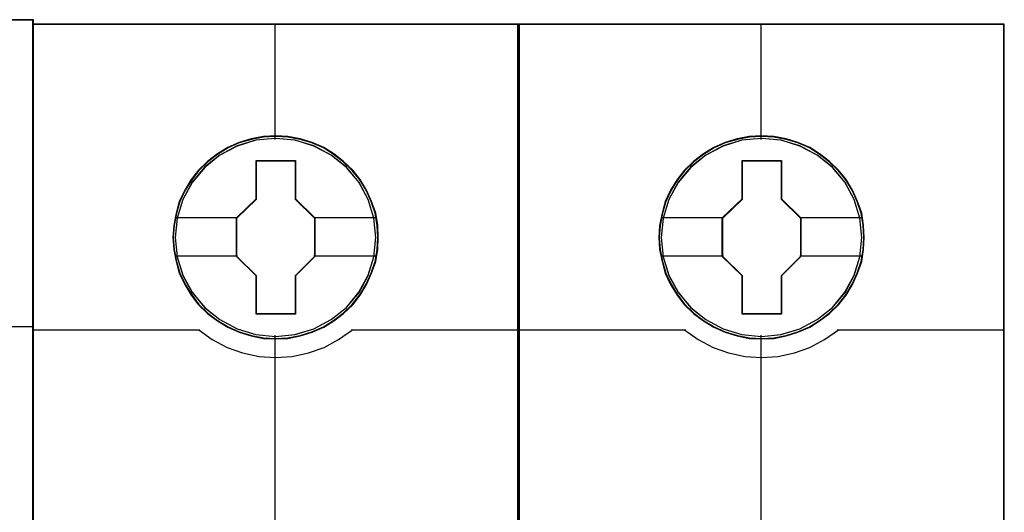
# Model space of a CAD drawing. Header units: millimetres. Extents: x -1290 to 1795, y -4192 to -1311.
# Tile 702 of 1056: x 1452.1 to 1459.39, y -2621.58 to -2617.93. Entities that reach past the tile are written whole.
import ezdxf

# ---------------------------------------------------------------- set-up
doc = ezdxf.new("R2010")
doc.units = ezdxf.units.MM
doc.layers.add('45', color=7, linetype='Continuous')
doc.layers.add('Aparatura', color=7, linetype='Continuous', lineweight=13)

# ---------------------------------------------------------------- blocks, each defined once
blk = doc.blocks.new('*U344')
at = {"layer": '45', "color": 7}
for points in [[(189.646347, -383.521822), (117.625529, -383.521822), (117.625529, -465.544591), (189.646347, -465.544591), (189.646347, -383.521822)], [(189.624863, -383.543367), (117.647013, -383.543367), (117.647013, -465.523047), (189.624863, -465.523047), (189.624863, -383.543367)]]:
    blk.add_lwpolyline(points, close=True, dxfattribs=at)
at = {"layer": '45', "color": 139}
blk.add_lwpolyline([(189.646347, -383.521822), (117.625529, -383.521822), (117.625529, -465.544591), (189.646347, -465.544591), (189.646347, -383.521822)], close=True, dxfattribs=at)
blk.add_lwpolyline([(183.430371, -394.879263), (189.646347, -394.879263)], dxfattribs=at)
blk = doc.blocks.new('*U345')
at = {"layer": '45', "color": 7}
for points in [[(207.58889, -383.681609), (189.615912, -383.681609), (189.615912, -465.406348), (207.58889, -465.406348), (207.58889, -383.681609)], [(202.405927, -391.583043), (202.383618, -391.131678), (202.311117, -390.680313), (202.154961, -390.245461), (201.970919, -389.827123), (201.736685, -389.436307), (201.457834, -389.089526), (201.123213, -388.770268), (200.75513, -388.489541), (200.387046, -388.247345), (199.952039, -388.060194), (199.517032, -387.933591), (199.059716, -387.84552), (198.607978, -387.823502), (198.150663, -387.84552), (197.704501, -387.933591), (197.252763, -388.060194), (196.840064, -388.247345), (196.449672, -388.489541), (196.087166, -388.770268), (195.746968, -389.089526), (195.484848, -389.436307), (195.23946, -389.827123), (195.038687, -390.245461), (194.92157, -390.680313), (194.832337, -391.131678), (194.798875, -391.583043), (194.832337, -392.028904), (194.92157, -392.46926), (195.038687, -392.904112), (195.23946, -393.316946), (195.484848, -393.713266), (195.746968, -394.071056), (196.087166, -394.390314), (196.449672, -394.671041), (196.840064, -394.902228), (197.252763, -395.089379), (197.704501, -395.221486), (198.150663, -395.315062), (198.607978, -395.33708), (199.059716, -395.315062), (199.517032, -395.221486), (199.952039, -395.089379), (200.387046, -394.902228), (200.75513, -394.671041), (201.123213, -394.390314), (201.457834, -394.071056), (201.736685, -393.713266), (201.970919, -393.316946), (202.154961, -392.904112), (202.311117, -392.46926), (202.383618, -392.028904), (202.405927, -391.583043)], [(202.405927, -391.583043), (202.383618, -391.131678), (202.311117, -390.680313), (202.154961, -390.245461), (201.970919, -389.827123), (201.736685, -389.436307), (201.457834, -389.089526), (201.123213, -388.770268), (200.75513, -388.489541), (200.387046, -388.247345), (199.952039, -388.060194), (199.517032, -387.933591), (199.059716, -387.84552), (198.607978, -387.823502), (198.150663, -387.84552), (197.704501, -387.933591), (197.252763, -388.060194), (196.840064, -388.247345), (196.449672, -388.489541), (196.087166, -388.770268), (195.746968, -389.089526), (195.484848, -389.436307), (195.23946, -389.827123), (195.038687, -390.245461), (194.92157, -390.680313), (194.832337, -391.131678), (194.798875, -391.583043), (194.832337, -392.028904), (194.92157, -392.46926), (195.038687, -392.904112), (195.23946, -393.316946), (195.484848, -393.713266), (195.746968, -394.071056), (196.087166, -394.390314), (196.449672, -394.671041), (196.840064, -394.902228), (197.252763, -395.089379), (197.704501, -395.221486), (198.150663, -395.315062), (198.607978, -395.33708), (199.059716, -395.315062), (199.517032, -395.221486), (199.952039, -395.089379), (200.387046, -394.902228), (200.75513, -394.671041), (201.123213, -394.390314), (201.457834, -394.071056), (201.736685, -393.713266), (201.970919, -393.316946), (202.154961, -392.904112), (202.311117, -392.46926), (202.383618, -392.028904), (202.405927, -391.583043)], [(197.88806, -388.726568), (199.338984, -388.726568), (199.338984, -390.154422), (200.058823, -390.86008), (200.058823, -392.287934), (199.338984, -393.004618), (199.338984, -394.421447), (197.88806, -394.421447), (197.88806, -393.004618), (197.15135, -392.287934), (197.15135, -390.86008), (197.88806, -390.154422), (197.88806, -388.726568)], [(197.88806, -388.726568), (199.338984, -388.726568), (199.338984, -388.726568), (199.338984, -390.154422), (199.338984, -390.154422), (200.058823, -390.86008), (200.058823, -390.86008), (200.058823, -392.287934), (200.058823, -392.287934), (199.338984, -393.004618), (199.338984, -393.004618), (199.338984, -394.421447), (199.338984, -394.421447), (197.88806, -394.421447), (197.88806, -394.421447), (197.88806, -393.004618), (197.88806, -393.004618), (197.15135, -392.287934), (197.15135, -392.287934), (197.15135, -390.86008), (197.15135, -390.86008), (197.88806, -390.154422), (197.88806, -390.154422), (197.88806, -388.726568), (197.88806, -388.726568)], [(197.896437, -388.744522), (199.328599, -388.744522), (199.328599, -390.163373), (200.039129, -390.864581), (200.039129, -392.283433), (199.328599, -392.995598), (199.328599, -394.403493), (197.896437, -394.403493), (197.896437, -392.995598), (197.169253, -392.283433), (197.169253, -390.864581), (197.896437, -390.163373), (197.896437, -388.744522)]]:
    blk.add_lwpolyline(points, close=True, dxfattribs=at)
at = {"layer": '45', "color": 139}
for points in [[(207.58889, -383.681609), (189.615912, -383.681609), (189.615912, -465.406348), (207.58889, -465.406348), (207.58889, -383.681609)], [(202.386233, -391.58303), (202.364035, -391.133822), (202.291892, -390.684614), (202.136508, -390.25184), (201.953376, -389.835501), (201.720299, -389.446553), (201.442826, -389.10143), (201.109859, -388.783697), (200.743595, -388.504312), (200.377331, -388.263273), (199.944474, -388.077016), (199.511616, -387.951019), (199.056561, -387.863369), (198.607055, -387.841456), (198.152, -387.863369), (197.708044, -387.951019), (197.258538, -388.077016), (196.847878, -388.263273), (196.459417, -388.504312), (196.098702, -388.783697), (195.760186, -389.10143), (195.499361, -389.446553), (195.255185, -389.835501), (195.055405, -390.25184), (194.938866, -390.684614), (194.850075, -391.133822), (194.816779, -391.58303), (194.850075, -392.02676), (194.938866, -392.465012), (195.055405, -392.897785), (195.255185, -393.308646), (195.499361, -393.703073), (195.760186, -394.059152), (196.098702, -394.376885), (196.459417, -394.65627), (196.847878, -394.886352), (197.258538, -395.072609), (197.708044, -395.204085), (198.152, -395.297213), (198.607055, -395.319126), (199.056561, -395.297213), (199.511616, -395.204085), (199.944474, -395.072609), (200.377331, -394.886352), (200.743595, -394.65627), (201.109859, -394.376885), (201.442826, -394.059152), (201.720299, -393.703073), (201.953376, -393.308646), (202.136508, -392.897785), (202.291892, -392.465012), (202.364035, -392.02676), (202.386233, -391.58303)], [(202.316411, -391.582086), (202.23832, -390.860796), (202.031936, -390.178047), (201.691682, -389.544853), (201.223135, -388.988743), (200.665342, -388.531742), (200.023879, -388.195874), (199.326637, -387.981138), (198.601506, -387.915066), (197.876374, -387.981138), (197.179132, -388.195874), (196.543248, -388.531742), (195.979876, -388.988743), (195.51133, -389.544853), (195.171076, -390.178047), (194.964692, -390.860796), (194.886601, -391.582086), (194.964692, -392.297871), (195.171076, -392.986126), (195.51133, -393.613814), (195.979876, -394.169924), (196.543248, -394.621419), (197.179132, -394.962793), (197.876374, -395.172022), (198.601506, -395.249107), (199.326637, -395.172022), (200.023879, -394.962793), (200.665342, -394.621419), (201.223135, -394.169924), (201.691682, -393.613814), (202.031936, -392.986126), (202.23832, -392.297871), (202.316411, -391.582086)], [(202.31104, -391.57664), (202.238523, -390.860844), (202.032127, -390.178084), (201.686276, -389.539373), (201.22886, -388.983254), (200.665457, -388.531752), (200.01838, -388.190372), (199.3211, -387.981139), (198.595928, -387.915066), (197.876334, -387.981139), (197.184631, -388.190372), (196.537555, -388.531752), (195.974152, -388.983254), (195.516735, -389.539373), (195.170884, -390.178084), (194.958911, -390.860844), (194.891972, -391.57664), (194.958911, -392.292437), (195.170884, -392.980703), (195.516735, -393.608401), (195.974152, -394.170026), (196.537555, -394.621529), (197.184631, -394.957402), (197.876334, -395.172141), (198.595928, -395.243721), (199.3211, -395.172141), (200.01838, -394.957402), (200.665457, -394.621529), (201.22886, -394.170026), (201.686276, -393.608401), (202.032127, -392.980703), (202.238523, -392.292437), (202.31104, -391.57664)]]:
    blk.add_lwpolyline(points, close=True, dxfattribs=at)
at = {"layer": '45', "color": 59}
blk.add_lwpolyline([(207.569197, -383.699563), (189.633815, -383.699563), (189.633815, -465.388395), (207.569197, -465.388395), (207.569197, -383.699563)], close=True, dxfattribs=at)
at = {"layer": '45', "color": 139}
for points in [[(198.576441, -383.681609), (198.576441, -387.95995)], [(189.615912, -395.003143), (195.796081, -395.003143)], [(195.758485, -395.003143), (196.261338, -395.361317), (196.80889, -395.651267), (197.384378, -395.850253), (197.993389, -395.9867), (198.596814, -396.026497), (199.211413, -395.9867), (199.820424, -395.850253), (200.395912, -395.651267), (200.932289, -395.361317), (201.446317, -395.003143)], [(201.40693, -395.003143), (207.58889, -395.003143)], [(198.576441, -395.200632), (198.576441, -402.423361)]]:
    blk.add_lwpolyline(points, dxfattribs=at)
at = {"layer": '45', "color": 7}
for points in [[(194.870488, -390.845092), (197.188947, -390.845092)], [(200.019436, -390.845092), (202.334314, -390.845092)], [(194.870488, -392.26522), (197.188947, -392.26522)], [(200.019436, -392.26522), (202.334314, -392.26522)]]:
    blk.add_lwpolyline(points, dxfattribs=at)
blk = doc.blocks.new('*U346')
at = {"layer": '45', "color": 7}
for points in [[(225.574401, -383.681609), (207.601423, -383.681609), (207.601423, -465.406348), (225.574401, -465.406348), (225.574401, -383.681609)], [(220.391438, -391.583043), (220.36913, -391.131678), (220.296628, -390.680313), (220.140472, -390.245461), (219.95643, -389.827123), (219.722196, -389.436307), (219.443345, -389.089526), (219.108724, -388.770268), (218.740641, -388.489541), (218.372557, -388.247345), (217.93755, -388.060194), (217.502543, -387.933591), (217.045227, -387.84552), (216.593489, -387.823502), (216.136174, -387.84552), (215.690012, -387.933591), (215.238274, -388.060194), (214.825575, -388.247345), (214.435183, -388.489541), (214.072677, -388.770268), (213.732479, -389.089526), (213.47036, -389.436307), (213.224971, -389.827123), (213.024198, -390.245461), (212.907081, -390.680313), (212.817849, -391.131678), (212.784386, -391.583043), (212.817849, -392.028904), (212.907081, -392.46926), (213.024198, -392.904112), (213.224971, -393.316946), (213.47036, -393.713266), (213.732479, -394.071056), (214.072677, -394.390314), (214.435183, -394.671041), (214.825575, -394.902228), (215.238274, -395.089379), (215.690012, -395.221486), (216.136174, -395.315062), (216.593489, -395.33708), (217.045227, -395.315062), (217.502543, -395.221486), (217.93755, -395.089379), (218.372557, -394.902228), (218.740641, -394.671041), (219.108724, -394.390314), (219.443345, -394.071056), (219.722196, -393.713266), (219.95643, -393.316946), (220.140472, -392.904112), (220.296628, -392.46926), (220.36913, -392.028904), (220.391438, -391.583043)], [(220.391438, -391.583043), (220.36913, -391.131678), (220.296628, -390.680313), (220.140472, -390.245461), (219.95643, -389.827123), (219.722196, -389.436307), (219.443345, -389.089526), (219.108724, -388.770268), (218.740641, -388.489541), (218.372557, -388.247345), (217.93755, -388.060194), (217.502543, -387.933591), (217.045227, -387.84552), (216.593489, -387.823502), (216.136174, -387.84552), (215.690012, -387.933591), (215.238274, -388.060194), (214.825575, -388.247345), (214.435183, -388.489541), (214.072677, -388.770268), (213.732479, -389.089526), (213.47036, -389.436307), (213.224971, -389.827123), (213.024198, -390.245461), (212.907081, -390.680313), (212.817849, -391.131678), (212.784386, -391.583043), (212.817849, -392.028904), (212.907081, -392.46926), (213.024198, -392.904112), (213.224971, -393.316946), (213.47036, -393.713266), (213.732479, -394.071056), (214.072677, -394.390314), (214.435183, -394.671041), (214.825575, -394.902228), (215.238274, -395.089379), (215.690012, -395.221486), (216.136174, -395.315062), (216.593489, -395.33708), (217.045227, -395.315062), (217.502543, -395.221486), (217.93755, -395.089379), (218.372557, -394.902228), (218.740641, -394.671041), (219.108724, -394.390314), (219.443345, -394.071056), (219.722196, -393.713266), (219.95643, -393.316946), (220.140472, -392.904112), (220.296628, -392.46926), (220.36913, -392.028904), (220.391438, -391.583043)], [(215.873571, -388.726568), (217.324495, -388.726568), (217.324495, -390.154422), (218.044334, -390.86008), (218.044334, -392.287934), (217.324495, -393.004618), (217.324495, -394.421447), (215.873571, -394.421447), (215.873571, -393.004618), (215.136861, -392.287934), (215.136861, -390.86008), (215.873571, -390.154422), (215.873571, -388.726568)], [(215.873571, -388.726568), (217.324495, -388.726568), (217.324495, -388.726568), (217.324495, -390.154422), (217.324495, -390.154422), (218.044334, -390.86008), (218.044334, -390.86008), (218.044334, -392.287934), (218.044334, -392.287934), (217.324495, -393.004618), (217.324495, -393.004618), (217.324495, -394.421447), (217.324495, -394.421447), (215.873571, -394.421447), (215.873571, -394.421447), (215.873571, -393.004618), (215.873571, -393.004618), (215.136861, -392.287934), (215.136861, -392.287934), (215.136861, -390.86008), (215.136861, -390.86008), (215.873571, -390.154422), (215.873571, -390.154422), (215.873571, -388.726568), (215.873571, -388.726568)], [(215.883738, -388.744522), (217.3159, -388.744522), (217.3159, -390.163373), (218.026431, -390.864581), (218.026431, -392.283433), (217.3159, -392.995598), (217.3159, -394.403493), (215.883738, -394.403493), (215.883738, -392.995598), (215.156555, -392.283433), (215.156555, -390.864581), (215.883738, -390.163373), (215.883738, -388.744522)]]:
    blk.add_lwpolyline(points, close=True, dxfattribs=at)
at = {"layer": '45', "color": 139}
for points in [[(225.574401, -383.681609), (207.601423, -383.681609), (207.601423, -465.406348), (225.574401, -465.406348), (225.574401, -383.681609)], [(220.373534, -391.58303), (220.351331, -391.133822), (220.279171, -390.684614), (220.12375, -390.25184), (219.940575, -389.835501), (219.707443, -389.446553), (219.429904, -389.10143), (219.096858, -388.783697), (218.730508, -388.504312), (218.364157, -388.263273), (217.931197, -388.077016), (217.498238, -387.951019), (217.043075, -387.863369), (216.593463, -387.841456), (216.1383, -387.863369), (215.694239, -387.951019), (215.244627, -388.077016), (214.83387, -388.263273), (214.445316, -388.504312), (214.084517, -388.783697), (213.74592, -389.10143), (213.485034, -389.446553), (213.2408, -389.835501), (213.040973, -390.25184), (212.924406, -390.684614), (212.835594, -391.133822), (212.80229, -391.58303), (212.835594, -392.02676), (212.924406, -392.465012), (213.040973, -392.897785), (213.2408, -393.308646), (213.485034, -393.703073), (213.74592, -394.059152), (214.084517, -394.376885), (214.445316, -394.65627), (214.83387, -394.886352), (215.244627, -395.072609), (215.694239, -395.204085), (216.1383, -395.297213), (216.593463, -395.319126), (217.043075, -395.297213), (217.498238, -395.204085), (217.931197, -395.072609), (218.364157, -394.886352), (218.730508, -394.65627), (219.096858, -394.376885), (219.429904, -394.059152), (219.707443, -393.703073), (219.940575, -393.308646), (220.12375, -392.897785), (220.279171, -392.465012), (220.351331, -392.02676), (220.373534, -391.58303)], [(220.303712, -391.582086), (220.225621, -390.860796), (220.019237, -390.178047), (219.678983, -389.544853), (219.210437, -388.988743), (218.652643, -388.531742), (218.011181, -388.195874), (217.313939, -387.981138), (216.588807, -387.915066), (215.863676, -387.981138), (215.166434, -388.195874), (214.530549, -388.531742), (213.967178, -388.988743), (213.498631, -389.544853), (213.158377, -390.178047), (212.951993, -390.860796), (212.873902, -391.582086), (212.951993, -392.297871), (213.158377, -392.986126), (213.498631, -393.613814), (213.967178, -394.169924), (214.530549, -394.621419), (215.166434, -394.962793), (215.863676, -395.172022), (216.588807, -395.249107), (217.313939, -395.172022), (218.011181, -394.962793), (218.652643, -394.621419), (219.210437, -394.169924), (219.678983, -393.613814), (220.019237, -392.986126), (220.225621, -392.297871), (220.303712, -391.582086)], [(220.298341, -391.57664), (220.225824, -390.860844), (220.019429, -390.178084), (219.673578, -389.539373), (219.216161, -388.983254), (218.652758, -388.531752), (218.005682, -388.190372), (217.308401, -387.981139), (216.583229, -387.915066), (215.863635, -387.981139), (215.171933, -388.190372), (214.524856, -388.531752), (213.961453, -388.983254), (213.504037, -389.539373), (213.158185, -390.178084), (212.946212, -390.860844), (212.879273, -391.57664), (212.946212, -392.292437), (213.158185, -392.980703), (213.504037, -393.608401), (213.961453, -394.170026), (214.524856, -394.621529), (215.171933, -394.957402), (215.863635, -395.172141), (216.583229, -395.243721), (217.308401, -395.172141), (218.005682, -394.957402), (218.652758, -394.621529), (219.216161, -394.170026), (219.673578, -393.608401), (220.019429, -392.980703), (220.225824, -392.292437), (220.298341, -391.57664)]]:
    blk.add_lwpolyline(points, close=True, dxfattribs=at)
at = {"layer": '45', "color": 59}
blk.add_lwpolyline([(225.556498, -383.699563), (207.621116, -383.699563), (207.621116, -465.388395), (225.556498, -465.388395), (225.556498, -383.699563)], close=True, dxfattribs=at)
at = {"layer": '45', "color": 139}
for points in [[(216.563743, -383.681609), (216.563743, -387.95995)], [(207.601423, -395.003143), (213.783383, -395.003143)], [(213.743996, -395.003143), (214.246849, -395.361317), (214.794401, -395.651267), (215.369889, -395.850253), (215.9789, -395.9867), (216.582325, -396.026497), (217.196924, -395.9867), (217.805935, -395.850253), (218.381423, -395.651267), (218.9178, -395.361317), (219.431828, -395.003143)], [(219.394232, -395.003143), (225.574401, -395.003143)], [(216.563743, -395.200632), (216.563743, -402.423361)]]:
    blk.add_lwpolyline(points, dxfattribs=at)
at = {"layer": '45', "color": 7}
for points in [[(212.855999, -390.845092), (215.176248, -390.845092)], [(218.006737, -390.845092), (220.319825, -390.845092)], [(212.855999, -392.26522), (215.176248, -392.26522)], [(218.006737, -392.26522), (220.319825, -392.26522)]]:
    blk.add_lwpolyline(points, dxfattribs=at)

msp = doc.modelspace()

# ---------------------------------------------------------------- block references
at = {"layer": 'Aparatura', "color": 7, "lineweight": 13, "xscale": 0.2, "yscale": 0.2, "zscale": 0.2}
for name in ['*U346', '*U344', '*U345']:
    msp.add_blockref(name, (1414.278, -2541.227), dxfattribs=at)

doc.saveas('drawing.dxf')
